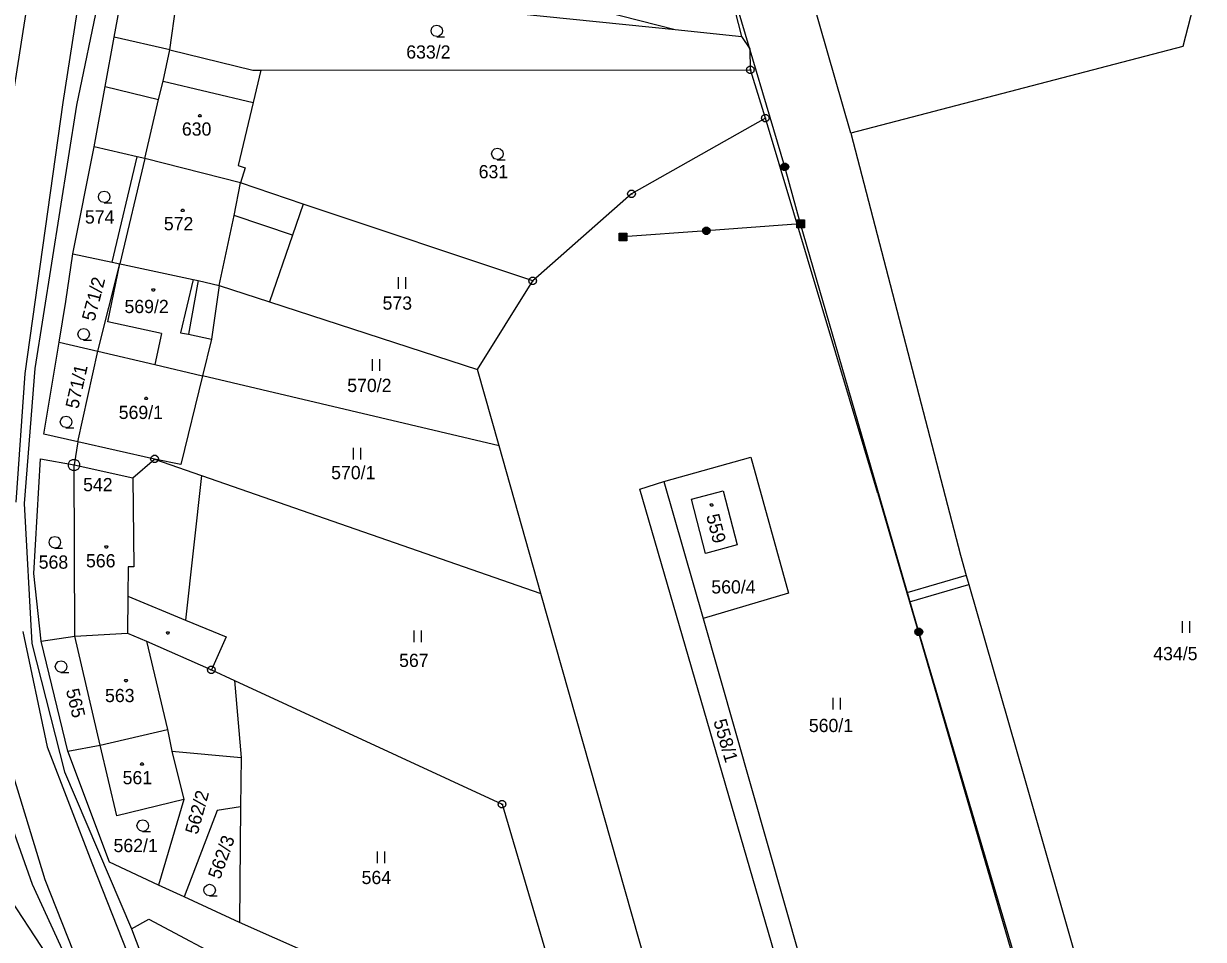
# Model space of a CAD drawing. Extents: x -609861 to -605046, y -1120287 to -1116307.
# Drawn here: x -607408.4 to -607256.7, y -1119630.9 to -1119513.1 of the extents above; entities that cross this region are included whole.
import ezdxf

# ---------------------------------------------------------------- set-up
doc = ezdxf.new("R2010")
doc.units = 0
for name, color, linetype in [('Vrstva 1', 7, 'Continuous'), ('Vrstva 2', 7, 'Continuous'), ('Vrstva 3', 7, 'Continuous'), ('Vrstva 4', 7, 'Continuous'), ('Vrstva 5', 7, 'Continuous'), ('Vrstva 6', 7, 'Continuous'), ('Vrstva 8', 7, 'Continuous')]:
    doc.layers.add(name, color=color, linetype=linetype)

msp = doc.modelspace()

# ---------------------------------------------------------------- linework, layer by layer
at = {"layer": 'Vrstva 1'}
for p, q in [((-607391.27, -1119473.62), (-607401.56, -1119523.59)), ((-607301.99, -1119527.18), (-607311.77, -1119493.07)), ((-607363.78, -1119503.82), (-607324.61, -1119513.85)), ((-607316.02, -1119514.73), (-607318.69, -1119504.42)), ((-607256.67, -1119505.75), (-607259.3, -1119516.02)), ((-607364.79, -1119509.74), (-607324.61, -1119513.85)), ((-607389.58, -1119516.46), (-607388.73, -1119510.64)), ((-607324.61, -1119513.85), (-607316.02, -1119514.73)), ((-607314.93, -1119516.33), (-607316.02, -1119514.73)), ((-607390.42, -1119520.5), (-607389.58, -1119516.46)), ((-607389.58, -1119516.46), (-607378.89, -1119519.07)), ((-607314.91, -1119519.04), (-607314.93, -1119516.33)), ((-607259.3, -1119516.02), (-607301.99, -1119527.18)), ((-607378.89, -1119519.07), (-607377.88, -1119519.07)), ((-607377.88, -1119519.07), (-607378.86, -1119523.23)), ((-607377.88, -1119519.07), (-607314.91, -1119519.04)), ((-607312.99, -1119525.25), (-607314.91, -1119519.04)), ((-607399.3, -1119528.96), (-607397.88, -1119521.18)), ((-607397.88, -1119521.18), (-607391.02, -1119522.86)), ((-607391.02, -1119522.86), (-607390.42, -1119520.5)), ((-607401.56, -1119523.59), (-607406.9, -1119557.44)), ((-607378.86, -1119523.23), (-607380.77, -1119531.34)), ((-607312.99, -1119525.25), (-607330.2, -1119535)), ((-607298.52, -1119573.54), (-607312.99, -1119525.25)), ((-607301.99, -1119527.18), (-607287.91, -1119581.46)), ((-607402.04, -1119542.7), (-607399.3, -1119528.96)), ((-607393.75, -1119530.22), (-607399.3, -1119528.96)), ((-607396.97, -1119543.79), (-607393.75, -1119530.22)), ((-607392.77, -1119530.44), (-607393.75, -1119530.22)), ((-607380.47, -1119533.58), (-607392.77, -1119530.44)), ((-607380.77, -1119531.34), (-607379.88, -1119531.62)), ((-607379.88, -1119531.62), (-607380.47, -1119533.58)), ((-607372.44, -1119536.32), (-607380.47, -1119533.58)), ((-607372.44, -1119536.32), (-607373.77, -1119540.32)), ((-607342.91, -1119546.18), (-607372.44, -1119536.32)), ((-607330.2, -1119535), (-607342.91, -1119546.18)), ((-607373.77, -1119540.32), (-607376.75, -1119548.89)), ((-607402.92, -1119548.82), (-607402.04, -1119542.7)), ((-607402.04, -1119542.7), (-607396.97, -1119543.79)), ((-607396.97, -1119543.79), (-607396, -1119544)), ((-607398.8, -1119555.23), (-607396, -1119544)), ((-607396, -1119544), (-607395.58, -1119544.07)), ((-607395.58, -1119544.07), (-607386.55, -1119545.98)), ((-607386.55, -1119545.98), (-607385.94, -1119546.13)), ((-607385.94, -1119546.13), (-607383.22, -1119546.79)), ((-607383.22, -1119546.79), (-607384.21, -1119553.68)), ((-607383.22, -1119546.79), (-607376.75, -1119548.89)), ((-607349.99, -1119557.57), (-607342.91, -1119546.18)), ((-607403.79, -1119554.06), (-607402.92, -1119548.82)), ((-607376.75, -1119548.89), (-607349.99, -1119557.57)), ((-607405.76, -1119565.9), (-607403.79, -1119554.06)), ((-607403.79, -1119554.06), (-607398.8, -1119555.23)), ((-607384.21, -1119553.68), (-607385.35, -1119558.39)), ((-607401.39, -1119566.86), (-607398.8, -1119555.23)), ((-607398.8, -1119555.23), (-607391.49, -1119556.95)), ((-607406.9, -1119557.44), (-607408.28, -1119574.79)), ((-607391.49, -1119556.95), (-607385.35, -1119558.39)), ((-607347.23, -1119567.37), (-607349.99, -1119557.57)), ((-607385.35, -1119558.39), (-607388.13, -1119569.81)), ((-607347.23, -1119567.37), (-607385.35, -1119558.39)), ((-607401.39, -1119566.86), (-607405.76, -1119565.9)), ((-607391.52, -1119569.09), (-607401.39, -1119566.86)), ((-607341.87, -1119586.37), (-607347.23, -1119567.37)), ((-607407.05, -1119583.79), (-607406.18, -1119569.06)), ((-607406.18, -1119569.06), (-607401.88, -1119569.85)), ((-607394.3, -1119571.52), (-607391.52, -1119569.09)), ((-607391.52, -1119569.09), (-607385.47, -1119571.19)), ((-607388.13, -1119569.81), (-607391.52, -1119569.09)), ((-607401.77, -1119591.87), (-607401.88, -1119569.85)), ((-607401.88, -1119569.85), (-607394.3, -1119571.52)), ((-607385.47, -1119571.19), (-607387.55, -1119589.79)), ((-607385.47, -1119571.19), (-607341.87, -1119586.37)), ((-607329.15, -1119572.97), (-607326.03, -1119571.99)), ((-607326.03, -1119571.99), (-607321, -1119589.61)), ((-607311.41, -1119633.97), (-607329.15, -1119572.97)), ((-607322.49, -1119574.24), (-607318.41, -1119573.18)), ((-607320.68, -1119581.24), (-607322.49, -1119574.24)), ((-607318.41, -1119573.18), (-607316.61, -1119580.11)), ((-607298.52, -1119573.54), (-607294.8, -1119586.31)), ((-607408.28, -1119574.79), (-607407.3, -1119592.79)), ((-607316.61, -1119580.11), (-607320.68, -1119581.24)), ((-607287.91, -1119581.46), (-607287.16, -1119584.06)), ((-607406.09, -1119592.53), (-607407.05, -1119583.79)), ((-607287.16, -1119584.06), (-607286.83, -1119585.22)), ((-607326.26, -1119641.25), (-607341.87, -1119586.37)), ((-607294.8, -1119586.31), (-607294.46, -1119587.46)), ((-607286.83, -1119585.22), (-607279.67, -1119610.11)), ((-607294.46, -1119587.46), (-607269.28, -1119673.97)), ((-607387.55, -1119589.79), (-607382.32, -1119591.94)), ((-607321, -1119589.61), (-607308.55, -1119633.22)), ((-607407.21, -1119623.81), (-607418.37, -1119592.45)), ((-607406.09, -1119592.53), (-607401.77, -1119591.87)), ((-607402.69, -1119606.64), (-607406.09, -1119592.53)), ((-607401.77, -1119591.87), (-607395.01, -1119591.47)), ((-607398.5, -1119605.88), (-607401.77, -1119591.87)), ((-607395.01, -1119591.47), (-607392.56, -1119592.5)), ((-607392.56, -1119592.5), (-607384.22, -1119596.2)), ((-607382.32, -1119591.94), (-607384.22, -1119596.2)), ((-607407.3, -1119592.79), (-607403.11, -1119609.32)), ((-607384.22, -1119596.2), (-607381.23, -1119597.58)), ((-607381.23, -1119597.58), (-607346.84, -1119613.49)), ((-607381.23, -1119597.58), (-607380.39, -1119607.48)), ((-607398.5, -1119605.88), (-607389.85, -1119603.86)), ((-607389.85, -1119603.86), (-607389.29, -1119606.67)), ((-607402.69, -1119606.64), (-607398.5, -1119605.88)), ((-607396.39, -1119614.99), (-607398.5, -1119605.88)), ((-607397.34, -1119620.95), (-607402.69, -1119606.64)), ((-607389.29, -1119606.67), (-607387.76, -1119612.87)), ((-607389.29, -1119606.67), (-607380.39, -1119607.48)), ((-607380.39, -1119607.48), (-607380.46, -1119613.83)), ((-607403.11, -1119609.32), (-607394.47, -1119629.52)), ((-607279.67, -1119610.11), (-607262.1, -1119671.54)), ((-607387.76, -1119612.87), (-607396.39, -1119614.99)), ((-607387.76, -1119612.87), (-607391, -1119623.88)), ((-607346.84, -1119613.49), (-607337.05, -1119646.65)), ((-607383.46, -1119614.3), (-607387.74, -1119625.39)), ((-607380.46, -1119613.83), (-607383.46, -1119614.3)), ((-607380.46, -1119613.83), (-607380.61, -1119628.69)), ((-607391, -1119623.88), (-607397.34, -1119620.95)), ((-607412.24, -1119622.43), (-607401.02, -1119639.47)), ((-607400.39, -1119638.71), (-607407.21, -1119623.81)), ((-607387.74, -1119625.39), (-607391, -1119623.88)), ((-607380.61, -1119628.69), (-607387.74, -1119625.39)), ((-607394.47, -1119629.52), (-607392.25, -1119628.27)), ((-607392.25, -1119628.27), (-607379.33, -1119635.12)), ((-607371.53, -1119632.74), (-607380.61, -1119628.69)), ((-607394.47, -1119629.52), (-607390.62, -1119639.7))]:
    msp.add_line(p, q, dxfattribs=at)
msp.add_lwpolyline([(-607326.03, -1119571.99), (-607314.85, -1119568.85), (-607310, -1119586.32), (-607321, -1119589.61)], dxfattribs=at)
at = {"layer": 'Vrstva 3'}
for p, q in [((-607360.22, -1119545.68), (-607360.22, -1119547.18)), ((-607359.22, -1119547.18), (-607359.22, -1119545.68)), ((-607363.55, -1119556.24), (-607363.55, -1119557.74)), ((-607362.55, -1119557.74), (-607362.55, -1119556.24)), ((-607366.01, -1119567.63), (-607366.01, -1119569.13)), ((-607365.01, -1119569.13), (-607365.01, -1119567.63)), ((-607259.42, -1119589.94), (-607259.42, -1119591.44)), ((-607258.42, -1119591.44), (-607258.42, -1119589.94)), ((-607358.2, -1119591.16), (-607358.2, -1119592.66)), ((-607357.2, -1119592.66), (-607357.2, -1119591.16)), ((-607304.31, -1119599.8), (-607304.31, -1119601.3)), ((-607303.31, -1119601.3), (-607303.31, -1119599.8)), ((-607362.91, -1119619.55), (-607362.91, -1119621.05)), ((-607361.91, -1119621.05), (-607361.91, -1119619.55))]:
    msp.add_line(p, q, dxfattribs=at)
for points in [[(-607355.23, -1119514.76), (-607355.61, -1119514.66), (-607355.88, -1119514.39), (-607355.98, -1119514.02), (-607355.88, -1119513.65), (-607355.61, -1119513.38), (-607355.24, -1119513.28), (-607354.87, -1119513.38), (-607354.6, -1119513.65), (-607354.5, -1119514.03), (-607354.6, -1119514.41), (-607354.87, -1119514.68), (-607355.25, -1119514.78), (-607354.25, -1119514.78)], [(-607347.44, -1119530.57), (-607347.82, -1119530.47), (-607348.09, -1119530.2), (-607348.19, -1119529.83), (-607348.09, -1119529.46), (-607347.82, -1119529.19), (-607347.45, -1119529.09), (-607347.08, -1119529.19), (-607346.81, -1119529.46), (-607346.71, -1119529.84), (-607346.81, -1119530.22), (-607347.08, -1119530.49), (-607347.46, -1119530.59), (-607346.46, -1119530.59)], [(-607397.99, -1119536.11), (-607398.37, -1119536.01), (-607398.64, -1119535.74), (-607398.74, -1119535.37), (-607398.64, -1119535), (-607398.37, -1119534.73), (-607398, -1119534.63), (-607397.63, -1119534.73), (-607397.36, -1119535), (-607397.26, -1119535.38), (-607397.36, -1119535.76), (-607397.63, -1119536.03), (-607398.01, -1119536.13), (-607397.01, -1119536.13)], [(-607400.63, -1119553.77), (-607401.01, -1119553.67), (-607401.28, -1119553.4), (-607401.38, -1119553.03), (-607401.28, -1119552.66), (-607401.01, -1119552.39), (-607400.64, -1119552.29), (-607400.27, -1119552.39), (-607400, -1119552.66), (-607399.9, -1119553.04), (-607400, -1119553.42), (-607400.27, -1119553.69), (-607400.65, -1119553.79), (-607399.65, -1119553.79)], [(-607402.9, -1119565.05), (-607403.28, -1119564.95), (-607403.55, -1119564.68), (-607403.65, -1119564.31), (-607403.55, -1119563.94), (-607403.28, -1119563.67), (-607402.91, -1119563.57), (-607402.54, -1119563.67), (-607402.27, -1119563.94), (-607402.17, -1119564.32), (-607402.27, -1119564.7), (-607402.54, -1119564.97), (-607402.92, -1119565.07), (-607401.92, -1119565.07)], [(-607404.34, -1119580.53), (-607404.72, -1119580.43), (-607404.99, -1119580.16), (-607405.09, -1119579.79), (-607404.99, -1119579.42), (-607404.72, -1119579.15), (-607404.35, -1119579.05), (-607403.98, -1119579.15), (-607403.71, -1119579.42), (-607403.61, -1119579.8), (-607403.71, -1119580.18), (-607403.98, -1119580.45), (-607404.36, -1119580.55), (-607403.36, -1119580.55)], [(-607403.54, -1119596.52), (-607403.92, -1119596.42), (-607404.19, -1119596.15), (-607404.29, -1119595.78), (-607404.19, -1119595.41), (-607403.92, -1119595.14), (-607403.55, -1119595.04), (-607403.18, -1119595.14), (-607402.91, -1119595.41), (-607402.81, -1119595.79), (-607402.91, -1119596.17), (-607403.18, -1119596.44), (-607403.56, -1119596.54), (-607402.56, -1119596.54)], [(-607393.04, -1119616.97), (-607393.42, -1119616.87), (-607393.69, -1119616.6), (-607393.79, -1119616.23), (-607393.69, -1119615.86), (-607393.42, -1119615.59), (-607393.05, -1119615.49), (-607392.68, -1119615.59), (-607392.41, -1119615.86), (-607392.31, -1119616.24), (-607392.41, -1119616.62), (-607392.68, -1119616.89), (-607393.06, -1119616.99), (-607392.06, -1119616.99)], [(-607384.44, -1119625.26), (-607384.82, -1119625.16), (-607385.09, -1119624.89), (-607385.19, -1119624.52), (-607385.09, -1119624.15), (-607384.82, -1119623.88), (-607384.45, -1119623.78), (-607384.08, -1119623.88), (-607383.81, -1119624.15), (-607383.71, -1119624.53), (-607383.81, -1119624.91), (-607384.08, -1119625.18), (-607384.46, -1119625.28), (-607383.46, -1119625.28)]]:
    msp.add_lwpolyline(points, dxfattribs=at)
at = {"layer": 'Vrstva 4'}
for p, q in [((-607409.63, -1119521.78), (-607404.05, -1119486.06)), ((-607397.55, -1119486.24), (-607403.33, -1119523.23)), ((-607396.72, -1119514.83), (-607391.54, -1119486.98)), ((-607397.88, -1119521.18), (-607396.72, -1119514.83)), ((-607389.58, -1119516.46), (-607396.72, -1119514.83)), ((-607390.42, -1119520.5), (-607378.86, -1119523.23)), ((-607403.33, -1119523.23), (-607408.19, -1119558.07)), ((-607392.77, -1119530.44), (-607391.02, -1119522.86)), ((-607392.77, -1119530.44), (-607396, -1119544)), ((-607381.29, -1119537.75), (-607380.47, -1119533.58)), ((-607383.22, -1119546.79), (-607381.29, -1119537.75)), ((-607373.77, -1119540.32), (-607381.29, -1119537.75)), ((-607386.55, -1119545.98), (-607388.17, -1119552.84)), ((-607385.94, -1119546.13), (-607387.18, -1119553.05)), ((-607390.62, -1119552.96), (-607391.49, -1119556.95)), ((-607388.17, -1119552.84), (-607387.18, -1119553.05)), ((-607387.18, -1119553.05), (-607384.21, -1119553.68)), ((-607408.19, -1119558.07), (-607409.37, -1119574.63)), ((-607401.39, -1119566.86), (-607401.88, -1119569.85)), ((-607394.3, -1119571.52), (-607394.17, -1119582.95)), ((-607394.91, -1119582.96), (-607394.95, -1119586.73)), ((-607394.17, -1119582.95), (-607394.91, -1119582.96)), ((-607287.16, -1119584.06), (-607294.8, -1119586.31)), ((-607294.46, -1119587.46), (-607286.83, -1119585.22)), ((-607394.95, -1119586.73), (-607395.01, -1119591.47)), ((-607394.95, -1119586.73), (-607387.55, -1119589.79)), ((-607405.61, -1119623.19), (-607415.44, -1119591)), ((-607408.45, -1119591.27), (-607405.35, -1119606.1)), ((-607392.56, -1119592.5), (-607389.85, -1119603.86)), ((-607405.35, -1119606.1), (-607399.61, -1119621.01)), ((-607399.61, -1119621.01), (-607375.27, -1119682.2)), ((-607381.52, -1119684.03), (-607405.61, -1119623.19))]:
    msp.add_line(p, q, dxfattribs=at)
msp.add_lwpolyline([(-607390.62, -1119552.96), (-607397.52, -1119551.46), (-607396, -1119544)], dxfattribs=at)
at = {"layer": 'Vrstva 5'}
for points in [[(-607385.61, -1119524.79), (-607385.52, -1119524.94), (-607385.61, -1119525.09), (-607385.79, -1119525.09), (-607385.88, -1119524.94), (-607385.79, -1119524.79)], [(-607387.82, -1119536.97), (-607387.73, -1119537.12), (-607387.82, -1119537.27), (-607388, -1119537.27), (-607388.09, -1119537.12), (-607388, -1119536.97)], [(-607391.59, -1119547.19), (-607391.5, -1119547.34), (-607391.59, -1119547.49), (-607391.77, -1119547.49), (-607391.86, -1119547.34), (-607391.77, -1119547.19)], [(-607392.51, -1119561.15), (-607392.42, -1119561.3), (-607392.51, -1119561.45), (-607392.69, -1119561.45), (-607392.78, -1119561.3), (-607392.69, -1119561.15)], [(-607319.81, -1119574.83), (-607319.72, -1119574.98), (-607319.81, -1119575.13), (-607319.99, -1119575.13), (-607320.08, -1119574.98), (-607319.99, -1119574.83)], [(-607397.64, -1119580.23), (-607397.55, -1119580.38), (-607397.64, -1119580.53), (-607397.82, -1119580.53), (-607397.91, -1119580.38), (-607397.82, -1119580.23)], [(-607389.74, -1119591.31), (-607389.65, -1119591.46), (-607389.74, -1119591.61), (-607389.92, -1119591.61), (-607390.01, -1119591.46), (-607389.92, -1119591.31)], [(-607395.11, -1119597.42), (-607395.02, -1119597.57), (-607395.11, -1119597.72), (-607395.29, -1119597.72), (-607395.38, -1119597.57), (-607395.29, -1119597.42)], [(-607393.05, -1119608.16), (-607392.96, -1119608.31), (-607393.05, -1119608.46), (-607393.23, -1119608.46), (-607393.32, -1119608.31), (-607393.23, -1119608.16)]]:
    msp.add_lwpolyline(points, close=True, dxfattribs=at)
at = {"layer": 'Vrstva 6'}
for p, q in [((-607310.5, -1119531.51), (-607327.26, -1119474.77)), ((-607308.46, -1119538.84), (-607310.5, -1119531.51)), ((-607308.46, -1119538.84), (-607320.58, -1119539.74)), ((-607293.27, -1119591.33), (-607308.46, -1119538.84)), ((-607320.58, -1119539.74), (-607331.31, -1119540.53)), ((-607274.71, -1119653.97), (-607293.27, -1119591.33))]:
    msp.add_line(p, q, dxfattribs=at)
for points in [[(-607310.65, -1119531.03), (-607310.34, -1119531.03), (-607310.09, -1119531.21), (-607309.99, -1119531.5), (-607310.09, -1119531.79), (-607310.34, -1119531.97), (-607310.65, -1119531.97), (-607310.9, -1119531.79), (-607311, -1119531.5), (-607310.9, -1119531.21), (-607310.65, -1119531.03), (-607310.62, -1119531.07), (-607310.38, -1119531.07), (-607310.22, -1119531.15), (-607310.78, -1119531.15), (-607310.86, -1119531.23), (-607310.14, -1119531.23), (-607310.14, -1119531.31), (-607310.86, -1119531.31), (-607310.9, -1119531.39), (-607310.1, -1119531.39), (-607310.06, -1119531.47), (-607310.94, -1119531.47), (-607310.94, -1119531.55), (-607310.06, -1119531.55), (-607310.09, -1119531.63), (-607310.9, -1119531.63), (-607310.89, -1119531.71), (-607310.08, -1119531.71), (-607310.13, -1119531.79), (-607310.85, -1119531.79), (-607310.77, -1119531.87), (-607310.21, -1119531.87), (-607310.32, -1119531.95), (-607310.66, -1119531.95)], [(-607320.73, -1119539.26), (-607320.42, -1119539.26), (-607320.17, -1119539.44), (-607320.07, -1119539.73), (-607320.17, -1119540.02), (-607320.42, -1119540.2), (-607320.73, -1119540.2), (-607320.98, -1119540.02), (-607321.08, -1119539.73), (-607320.98, -1119539.44), (-607320.73, -1119539.26), (-607320.7, -1119539.3), (-607320.46, -1119539.3), (-607320.3, -1119539.38), (-607320.86, -1119539.38), (-607320.94, -1119539.46), (-607320.22, -1119539.46), (-607320.22, -1119539.54), (-607320.94, -1119539.54), (-607320.98, -1119539.62), (-607320.18, -1119539.62), (-607320.14, -1119539.7), (-607321.02, -1119539.7), (-607321.02, -1119539.78), (-607320.14, -1119539.78), (-607320.17, -1119539.86), (-607320.98, -1119539.86), (-607320.97, -1119539.94), (-607320.16, -1119539.94), (-607320.21, -1119540.02), (-607320.93, -1119540.02), (-607320.85, -1119540.1), (-607320.29, -1119540.1), (-607320.4, -1119540.18), (-607320.74, -1119540.18)], [(-607308.96, -1119538.34), (-607307.96, -1119538.34), (-607307.96, -1119539.34), (-607308.96, -1119539.34), (-607308.96, -1119538.34), (-607308.9, -1119538.4), (-607308.02, -1119538.4), (-607308.02, -1119538.48), (-607308.9, -1119538.48), (-607308.9, -1119538.56), (-607308.02, -1119538.56), (-607308.02, -1119538.64), (-607308.9, -1119538.64), (-607308.9, -1119538.72), (-607308.02, -1119538.72), (-607308.02, -1119538.8), (-607308.9, -1119538.8), (-607308.9, -1119538.88), (-607308.02, -1119538.88), (-607308.02, -1119538.96), (-607308.9, -1119538.96), (-607308.9, -1119539.04), (-607308.02, -1119539.04), (-607308.02, -1119539.12), (-607308.9, -1119539.12), (-607308.9, -1119539.2), (-607308.02, -1119539.2), (-607308.02, -1119539.28), (-607308.9, -1119539.28)], [(-607331.81, -1119540.03), (-607330.81, -1119540.03), (-607330.81, -1119541.03), (-607331.81, -1119541.03), (-607331.81, -1119540.03), (-607331.75, -1119540.09), (-607330.87, -1119540.09), (-607330.87, -1119540.17), (-607331.75, -1119540.17), (-607331.75, -1119540.25), (-607330.87, -1119540.25), (-607330.87, -1119540.33), (-607331.75, -1119540.33), (-607331.75, -1119540.41), (-607330.87, -1119540.41), (-607330.87, -1119540.49), (-607331.75, -1119540.49), (-607331.75, -1119540.57), (-607330.87, -1119540.57), (-607330.87, -1119540.65), (-607331.75, -1119540.65), (-607331.75, -1119540.73), (-607330.87, -1119540.73), (-607330.87, -1119540.81), (-607331.75, -1119540.81), (-607331.75, -1119540.89), (-607330.87, -1119540.89), (-607330.87, -1119540.97), (-607331.75, -1119540.97)], [(-607293.42, -1119590.85), (-607293.11, -1119590.85), (-607292.86, -1119591.03), (-607292.76, -1119591.32), (-607292.86, -1119591.61), (-607293.11, -1119591.79), (-607293.42, -1119591.79), (-607293.67, -1119591.61), (-607293.77, -1119591.32), (-607293.67, -1119591.03), (-607293.42, -1119590.85), (-607293.39, -1119590.89), (-607293.15, -1119590.89), (-607292.99, -1119590.97), (-607293.55, -1119590.97), (-607293.63, -1119591.05), (-607292.91, -1119591.05), (-607292.91, -1119591.13), (-607293.63, -1119591.13), (-607293.67, -1119591.21), (-607292.87, -1119591.21), (-607292.83, -1119591.29), (-607293.71, -1119591.29), (-607293.71, -1119591.37), (-607292.83, -1119591.37), (-607292.86, -1119591.45), (-607293.67, -1119591.45), (-607293.66, -1119591.53), (-607292.85, -1119591.53), (-607292.9, -1119591.61), (-607293.62, -1119591.61), (-607293.54, -1119591.69), (-607292.98, -1119591.69), (-607293.09, -1119591.77), (-607293.43, -1119591.77)]]:
    msp.add_lwpolyline(points, dxfattribs=at)
at = {"layer": 'Vrstva 8'}
for p, q in [((-607315.03, -1119519.04), (-607314.79, -1119519.04)), ((-607313.11, -1119525.25), (-607312.87, -1119525.25)), ((-607330.32, -1119535), (-607330.08, -1119535)), ((-607343.03, -1119546.18), (-607342.79, -1119546.18)), ((-607391.64, -1119569.09), (-607391.4, -1119569.09)), ((-607401.93, -1119569.85), (-607401.83, -1119569.85)), ((-607384.34, -1119596.2), (-607384.1, -1119596.2)), ((-607346.96, -1119613.49), (-607346.72, -1119613.49))]:
    msp.add_line(p, q, dxfattribs=at)
for points in [[(-607314.76, -1119518.56), (-607314.51, -1119518.74), (-607314.41, -1119519.03), (-607314.51, -1119519.32), (-607314.76, -1119519.5), (-607315.07, -1119519.5), (-607315.32, -1119519.32), (-607315.42, -1119519.03), (-607315.32, -1119518.74), (-607315.07, -1119518.56)], [(-607312.84, -1119524.77), (-607312.59, -1119524.95), (-607312.49, -1119525.24), (-607312.59, -1119525.53), (-607312.84, -1119525.71), (-607313.15, -1119525.71), (-607313.4, -1119525.53), (-607313.5, -1119525.24), (-607313.4, -1119524.95), (-607313.15, -1119524.77)], [(-607330.05, -1119534.52), (-607329.8, -1119534.7), (-607329.7, -1119534.99), (-607329.8, -1119535.28), (-607330.05, -1119535.46), (-607330.36, -1119535.46), (-607330.61, -1119535.28), (-607330.71, -1119534.99), (-607330.61, -1119534.7), (-607330.36, -1119534.52)], [(-607342.76, -1119545.7), (-607342.51, -1119545.88), (-607342.41, -1119546.17), (-607342.51, -1119546.46), (-607342.76, -1119546.64), (-607343.07, -1119546.64), (-607343.32, -1119546.46), (-607343.42, -1119546.17), (-607343.32, -1119545.88), (-607343.07, -1119545.7)], [(-607401.69, -1119569.13), (-607401.35, -1119569.32), (-607401.16, -1119569.66), (-607401.16, -1119570.05), (-607401.35, -1119570.39), (-607401.69, -1119570.58), (-607402.08, -1119570.58), (-607402.42, -1119570.39), (-607402.61, -1119570.05), (-607402.61, -1119569.66), (-607402.42, -1119569.32), (-607402.08, -1119569.13)], [(-607391.37, -1119568.61), (-607391.12, -1119568.79), (-607391.02, -1119569.08), (-607391.12, -1119569.37), (-607391.37, -1119569.55), (-607391.68, -1119569.55), (-607391.93, -1119569.37), (-607392.03, -1119569.08), (-607391.93, -1119568.79), (-607391.68, -1119568.61)], [(-607384.07, -1119595.72), (-607383.82, -1119595.9), (-607383.72, -1119596.19), (-607383.82, -1119596.48), (-607384.07, -1119596.66), (-607384.38, -1119596.66), (-607384.63, -1119596.48), (-607384.73, -1119596.19), (-607384.63, -1119595.9), (-607384.38, -1119595.72)], [(-607346.69, -1119613.01), (-607346.44, -1119613.19), (-607346.34, -1119613.48), (-607346.44, -1119613.77), (-607346.69, -1119613.95), (-607347, -1119613.95), (-607347.25, -1119613.77), (-607347.35, -1119613.48), (-607347.25, -1119613.19), (-607347, -1119613.01)]]:
    msp.add_lwpolyline(points, close=True, dxfattribs=at)

# ---------------------------------------------------------------- texts
at = {"layer": 'Vrstva 2'}
for s, p in [('633/2', (-607359.163, -1119517.59)), ('630', (-607388.013, -1119527.5)), ('631', (-607349.853, -1119532.98)), ('574', (-607400.483, -1119538.81)), ('572', (-607390.333, -1119539.67)), ('569/2', (-607395.393, -1119550.32)), ('573', (-607362.213, -1119549.88)), ('570/2', (-607366.753, -1119560.47)), ('569/1', (-607396.133, -1119563.94)), ('570/1', (-607368.823, -1119571.68)), ('568', (-607406.423, -1119583.19)), ('566', (-607400.343, -1119583.02)), ('560/4', (-607319.937, -1119586.38)), ('434/5', (-607263.113, -1119594.96)), ('567', (-607360.083, -1119595.83)), ('563', (-607397.893, -1119600.35)), ('560/1', (-607307.403, -1119604.2)), ('561', (-607395.633, -1119610.91)), ('562/1', (-607396.803, -1119619.64)), ('564', (-607364.903, -1119623.75))]:
    msp.add_text(s, height=1.7, dxfattribs=at).set_placement(p)
for s, rotation, p in [('571/2', 75.57313, (-607399.261, -1119551.46)), ('571/1', 77.4066, (-607401.348, -1119562.718)), ('559', 284.41625, (-607320.611, -1119576.39)), ('565', 283.49952, (-607402.935, -1119598.821)), ('558/1', 286.19242, (-607319.694, -1119602.798)), ('562/2', 74.7137, (-607385.997, -1119617.471)), ('562/3', 70.18733, (-607383.11, -1119623.237))]:
    msp.add_text(s, height=1.7, rotation=rotation, dxfattribs=at).set_placement(p)
at = {"layer": 'Vrstva 8'}
msp.add_text('542', height=1.7, dxfattribs=at).set_placement((-607400.713, -1119573.23))

doc.saveas('drawing.dxf')
